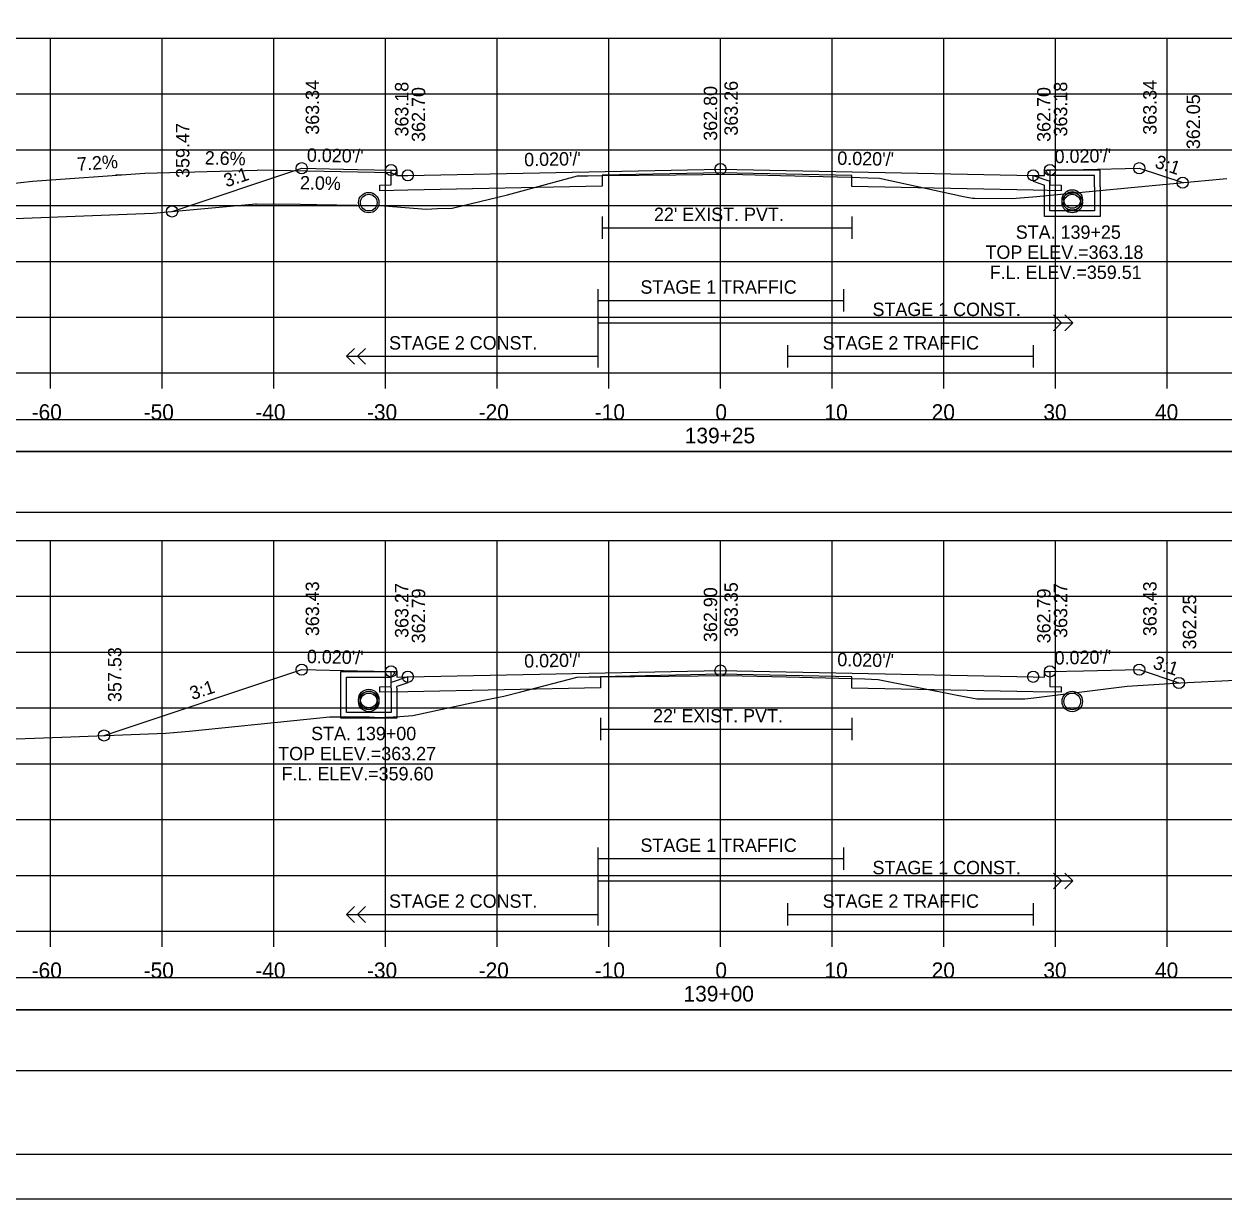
# Model space of a CAD drawing. Extents: x 1368122 to 1710785, y 373130 to 557566.
# Drawn here: x 1368626.5 to 1368734, y 378677.1 to 378782.4 of the extents above; entities that cross this region are included whole.
import ezdxf

# ---------------------------------------------------------------- set-up
doc = ezdxf.new("R2010")
doc.units = 0
for name, color, linetype in [('R_Alt Surface', 7, 'Continuous'), ('R_Axis', 7, 'Continuous'), ('R_Axis Annot', 7, 'Continuous'), ('R_Border', 7, 'Continuous'), ('R_Exist Surface', 7, 'Continuous'), ('R_Fin Surface', 7, 'Continuous'), ('R_Grid', 7, 'Continuous'), ('R_No Plot', 7, 'Continuous'), ('R_Striping', 7, 'Continuous'), ('R_Water', 7, 'Continuous'), ('R_Water Annot', 7, 'Continuous'), ('R_Xsect Elev', 7, 'Continuous'), ('R_Xsect Slope', 7, 'Continuous')]:
    doc.layers.add(name, color=color, linetype=linetype)

msp = doc.modelspace()

# ---------------------------------------------------------------- linework, layer by layer
for points in [[(1368539.73, 378738.62), (1368838.03, 378738.62), (1368838.03, 378744.03), (1368539.73, 378744.03)], [(1368539.73, 378688.62), (1368838.03, 378688.62), (1368838.03, 378694.03), (1368539.73, 378694.03)]]:
    msp.add_lwpolyline(points, close=True)
at = {"layer": 'R_Alt Surface'}
for points in [[(1368718.38, 378769.28), (1368718.38, 378767.94), (1368719.38, 378767.92), (1368719.38, 378767.42), (1368716.88, 378767.47), (1368700.65, 378767.8), (1368700.65, 378768.8), (1368688.88, 378769.03), (1368678.28, 378768.82), (1368678.28, 378767.82), (1368660.88, 378767.47), (1368658.38, 378767.42), (1368658.38, 378767.92), (1368659.38, 378767.94), (1368659.38, 378769.28)], [(1368678.28, 378765.11), (1368678.28, 378763.11)], [(1368700.65, 378765.11), (1368700.65, 378763.11)], [(1368678.28, 378764.11), (1368700.65, 378764.11)], [(1368718.38, 378724.37), (1368718.38, 378723.02), (1368719.38, 378723), (1368719.38, 378722.5), (1368716.88, 378722.55), (1368700.64, 378722.88), (1368700.64, 378723.88), (1368688.88, 378724.12), (1368678.14, 378723.9), (1368678.14, 378722.9), (1368660.88, 378722.55), (1368658.38, 378722.5), (1368658.38, 378723), (1368659.38, 378723.02), (1368659.38, 378724.37)], [(1368678.14, 378720.2), (1368678.14, 378718.2)], [(1368700.64, 378720.2), (1368700.64, 378718.2)], [(1368678.14, 378719.2), (1368700.64, 378719.2)]]:
    msp.add_lwpolyline(points, dxfattribs=at)
for points in [[(1368539.73, 378744.09), (1368838.03, 378744.09), (1368838.03, 378746.91), (1368539.73, 378746.91)], [(1368539.73, 378694.09), (1368838.03, 378694.09), (1368838.03, 378696.91), (1368539.73, 378696.91)]]:
    msp.add_lwpolyline(points, close=True, dxfattribs=at)
at = {"layer": 'R_Axis'}
for p, q in [((1368538.88, 378751.1), (1368838.88, 378751.1)), ((1368628.88, 378749.7), (1368628.88, 378751.1)), ((1368638.88, 378749.7), (1368638.88, 378751.1)), ((1368648.88, 378749.7), (1368648.88, 378751.1)), ((1368658.88, 378749.7), (1368658.88, 378751.1)), ((1368668.88, 378749.7), (1368668.88, 378751.1)), ((1368678.88, 378749.7), (1368678.88, 378751.1)), ((1368688.88, 378749.7), (1368688.88, 378751.1)), ((1368698.88, 378749.7), (1368698.88, 378751.1)), ((1368708.88, 378749.7), (1368708.88, 378751.1)), ((1368718.88, 378749.7), (1368718.88, 378751.1)), ((1368728.88, 378749.7), (1368728.88, 378751.1)), ((1368538.88, 378701.1), (1368838.88, 378701.1)), ((1368628.88, 378699.7), (1368628.88, 378701.1)), ((1368638.88, 378699.7), (1368638.88, 378701.1)), ((1368648.88, 378699.7), (1368648.88, 378701.1)), ((1368658.88, 378699.7), (1368658.88, 378701.1)), ((1368668.88, 378699.7), (1368668.88, 378701.1)), ((1368678.88, 378699.7), (1368678.88, 378701.1)), ((1368688.88, 378699.7), (1368688.88, 378701.1)), ((1368698.88, 378699.7), (1368698.88, 378701.1)), ((1368708.88, 378699.7), (1368708.88, 378701.1)), ((1368718.88, 378699.7), (1368718.88, 378701.1)), ((1368728.88, 378699.7), (1368728.88, 378701.1))]:
    msp.add_line(p, q, dxfattribs=at)
at = {"layer": 'R_Border'}
msp.add_line((1368847.06, 378681.1), (1368530.88, 378681.1), dxfattribs=at)
at = {"layer": 'R_Exist Surface'}
for points in [[(1368619.45, 378764.71), (1368638.06, 378765.42), (1368646.95, 378766.22), (1368647.25, 378766.24), (1368647.33, 378766.25), (1368651.27, 378766.21), (1368652.49, 378766.2), (1368652.74, 378766.19), (1368658.11, 378766.1), (1368658.77, 378766.08), (1368662.51, 378765.78), (1368663.54, 378765.82), (1368664.86, 378765.87), (1368669.81, 378767.07), (1368670.45, 378767.23), (1368671.46, 378767.5), (1368676.08, 378768.75), (1368676.99, 378768.77), (1368678.28, 378768.8), (1368684.88, 378768.86), (1368689.73, 378768.9), (1368694.25, 378768.79), (1368700.65, 378768.63), (1368702.11, 378768.58), (1368703.13, 378768.55), (1368710.65, 378766.92), (1368711.46, 378766.75), (1368711.65, 378766.75), (1368714.98, 378766.73), (1368716.84, 378766.88), (1368731.34, 378768.25), (1368733.89, 378768.48), (1368734.22, 378768.51)], [(1368620.87, 378718.16), (1368630.69, 378718.52), (1368639.2, 378718.83), (1368641.3, 378719.01), (1368651.83, 378720.1), (1368653.88, 378720.31), (1368657.44, 378720.31), (1368658.38, 378720.23), (1368660.16, 378720.34), (1368661.33, 378720.42), (1368667.7, 378721.79), (1368669.49, 378722.14), (1368671, 378722.54), (1368676.03, 378723.86), (1368677.13, 378723.88), (1368678.14, 378723.89), (1368684.24, 378723.95), (1368689.5, 378724), (1368694.78, 378723.88), (1368700.64, 378723.73), (1368701.8, 378723.7), (1368703.01, 378723.66), (1368710.07, 378722.25), (1368711.82, 378721.9), (1368715.86, 378721.91), (1368716.12, 378721.91), (1368716.93, 378722.01), (1368725.29, 378723.06), (1368730.07, 378723.35), (1368735, 378723.59)]]:
    msp.add_lwpolyline(points, dxfattribs=at)
for centre in [(1368657.38, 378721.68), (1368720.38, 378721.68)]:
    msp.add_circle(centre, 0.917, dxfattribs=at)
at = {"layer": 'R_Fin Surface'}
for points in [[(1368639.77, 378765.57), (1368651.38, 378769.44), (1368656.38, 378769.34), (1368659.38, 378769.28), (1368659.88, 378769.28), (1368659.88, 378768.78), (1368660.88, 378768.8), (1368688.88, 378769.36), (1368716.88, 378768.8), (1368717.88, 378768.78), (1368717.88, 378769.28), (1368718.38, 378769.28), (1368721.38, 378769.34), (1368726.38, 378769.44), (1368730.27, 378768.15)], [(1368633.68, 378718.63), (1368651.38, 378724.53), (1368656.38, 378724.43), (1368659.38, 378724.37), (1368659.88, 378724.37), (1368659.88, 378723.87), (1368660.88, 378723.89), (1368688.88, 378724.45), (1368716.88, 378723.89), (1368717.88, 378723.87), (1368717.88, 378724.37), (1368718.38, 378724.37), (1368721.38, 378724.43), (1368726.38, 378724.53), (1368729.93, 378723.34)]]:
    msp.add_lwpolyline(points, dxfattribs=at)
at = {"layer": 'R_Grid'}
for p, q in [((1368538.88, 378781.1), (1368838.88, 378781.1)), ((1368628.88, 378751.1), (1368628.88, 378781.1)), ((1368638.88, 378751.1), (1368638.88, 378781.1)), ((1368648.88, 378751.1), (1368648.88, 378781.1)), ((1368658.88, 378751.1), (1368658.88, 378781.1)), ((1368668.88, 378751.1), (1368668.88, 378781.1)), ((1368678.88, 378751.1), (1368678.88, 378781.1)), ((1368688.88, 378751.1), (1368688.88, 378781.1)), ((1368698.88, 378751.1), (1368698.88, 378781.1)), ((1368708.88, 378751.1), (1368708.88, 378781.1)), ((1368718.88, 378751.1), (1368718.88, 378781.1)), ((1368728.88, 378751.1), (1368728.88, 378781.1)), ((1368538.88, 378776.1), (1368838.88, 378776.1)), ((1368538.88, 378771.1), (1368838.88, 378771.1)), ((1368538.88, 378766.1), (1368838.88, 378766.1)), ((1368538.88, 378761.1), (1368838.88, 378761.1)), ((1368538.88, 378756.1), (1368838.88, 378756.1)), ((1368538.88, 378751.1), (1368838.88, 378751.1)), ((1368538.88, 378736.1), (1368838.88, 378736.1)), ((1368628.88, 378701.1), (1368628.88, 378736.1)), ((1368638.88, 378701.1), (1368638.88, 378736.1)), ((1368648.88, 378701.1), (1368648.88, 378736.1)), ((1368658.88, 378701.1), (1368658.88, 378736.1)), ((1368668.88, 378701.1), (1368668.88, 378736.1)), ((1368678.88, 378701.1), (1368678.88, 378736.1)), ((1368688.88, 378701.1), (1368688.88, 378736.1)), ((1368698.88, 378701.1), (1368698.88, 378736.1)), ((1368708.88, 378701.1), (1368708.88, 378736.1)), ((1368718.88, 378701.1), (1368718.88, 378736.1)), ((1368728.88, 378701.1), (1368728.88, 378736.1)), ((1368538.88, 378731.1), (1368838.88, 378731.1)), ((1368538.88, 378726.1), (1368838.88, 378726.1)), ((1368538.88, 378721.1), (1368838.88, 378721.1)), ((1368538.88, 378716.1), (1368838.88, 378716.1)), ((1368538.88, 378711.1), (1368838.88, 378711.1)), ((1368538.88, 378706.1), (1368838.88, 378706.1)), ((1368538.88, 378701.1), (1368838.88, 378701.1))]:
    msp.add_line(p, q, dxfattribs=at)
at = {"layer": 'R_No Plot'}
for p, q in [((1368627.28, 378768.29), (1368637.34, 378769.01)), ((1368634.7, 378768.85), (1368635.38, 378768.87)), ((1368637.34, 378769.01), (1368647.38, 378769.27)), ((1368659.38, 378769.03), (1368647.38, 378769.27)), ((1368659.88, 378768.78), (1368659.38, 378769.03)), ((1368617.07, 378767.08), (1368627.28, 378768.29)), ((1368518.48, 378677.12), (1368851.81, 378677.12))]:
    msp.add_line(p, q, dxfattribs=at)
for points in [[(1368518.47, 378890.45), (1368851.81, 378890.45), (1368851.81, 378677.11), (1368518.47, 378677.11)], [(1368764.8, 378886.56), (1368784.42, 378886.56), (1368784.42, 378876.68), (1368800.53, 378876.68), (1368823.73, 378876.68), (1368823.85, 378848.52), (1368847.06, 378848.52), (1368847.06, 378681.1), (1368530.88, 378681.1), (1368530.88, 378886.56)]]:
    msp.add_lwpolyline(points, close=True, dxfattribs=at)
for centre, radius in [((1368651.38, 378769.44), 0.5), ((1368659.38, 378769.28), 0.5), ((1368688.88, 378769.36), 0.5), ((1368718.38, 378769.28), 0.5), ((1368726.38, 378769.44), 0.5), ((1368660.88, 378768.8), 0.5), ((1368716.88, 378768.8), 0.5), ((1368730.27, 378768.15), 0.5), ((1368720.38, 378766.6), 0.917), ((1368657.38, 378766.36), 0.917), ((1368720.38, 378766.36), 0.917), ((1368639.77, 378765.57), 0.5), ((1368651.38, 378724.53), 0.5), ((1368659.38, 378724.37), 0.5), ((1368688.88, 378724.45), 0.5), ((1368718.38, 378724.37), 0.5), ((1368726.38, 378724.53), 0.5), ((1368660.88, 378723.89), 0.5), ((1368716.88, 378723.89), 0.5), ((1368729.93, 378723.34), 0.5), ((1368657.38, 378721.86), 0.917), ((1368633.68, 378718.63), 0.5)]:
    msp.add_circle(centre, radius, dxfattribs=at)
at = {"layer": 'R_Striping'}
for p, q in [((1368719.42, 378755.6), (1368718.71, 378756.3)), ((1368718.71, 378754.89), (1368719.42, 378755.6)), ((1368720.42, 378755.6), (1368719.71, 378756.3)), ((1368719.71, 378754.89), (1368720.42, 378755.6)), ((1368655.38, 378752.6), (1368656.09, 378753.3)), ((1368655.38, 378752.6), (1368677.88, 378752.6)), ((1368656.09, 378751.89), (1368655.38, 378752.6)), ((1368656.38, 378752.6), (1368657.09, 378753.3)), ((1368657.09, 378751.89), (1368656.38, 378752.6)), ((1368719.42, 378705.6), (1368718.71, 378706.3)), ((1368720.42, 378705.6), (1368719.71, 378706.3)), ((1368718.71, 378704.89), (1368719.42, 378705.6)), ((1368719.71, 378704.89), (1368720.42, 378705.6)), ((1368655.38, 378702.6), (1368656.09, 378703.3)), ((1368656.38, 378702.6), (1368657.09, 378703.3)), ((1368655.38, 378702.6), (1368677.88, 378702.6)), ((1368656.09, 378701.89), (1368655.38, 378702.6)), ((1368657.09, 378701.89), (1368656.38, 378702.6))]:
    msp.add_line(p, q, dxfattribs=at)
for points in [[(1368677.88, 378758.6), (1368677.88, 378751.6)], [(1368699.88, 378758.6), (1368699.88, 378756.6)], [(1368677.88, 378757.6), (1368699.88, 378757.6)], [(1368677.88, 378755.6), (1368720.42, 378755.6)], [(1368694.88, 378753.6), (1368694.88, 378751.6)], [(1368716.88, 378753.6), (1368716.88, 378751.6)], [(1368694.88, 378752.6), (1368716.88, 378752.6)], [(1368677.88, 378708.6), (1368677.88, 378701.6)], [(1368699.88, 378708.6), (1368699.88, 378706.6)], [(1368677.88, 378707.6), (1368699.88, 378707.6)], [(1368677.88, 378705.6), (1368720.42, 378705.6)], [(1368694.88, 378703.6), (1368694.88, 378701.6)], [(1368716.88, 378703.6), (1368716.88, 378701.6)], [(1368694.88, 378702.6), (1368716.88, 378702.6)]]:
    msp.add_lwpolyline(points, dxfattribs=at)
at = {"layer": 'R_Water'}
for p, q in [((1368716.88, 378768.8), (1368718.38, 378768.28)), ((1368718.05, 378769.12), (1368718.13, 378769.28)), ((1368718.05, 378769.12), (1368718.38, 378768.78)), ((1368722.88, 378769.28), (1368718.13, 378769.28)), ((1368722.38, 378768.78), (1368718.38, 378768.78)), ((1368722.38, 378767.78), (1368722.38, 378768.78)), ((1368722.88, 378767.78), (1368722.88, 378769.28)), ((1368716.88, 378768.27), (1368717.88, 378767.93)), ((1368717.88, 378767.78), (1368717.88, 378767.93)), ((1368718.38, 378767.78), (1368718.38, 378768.28)), ((1368654.88, 378724.37), (1368659.63, 378724.37)), ((1368654.88, 378722.87), (1368654.88, 378724.37)), ((1368655.38, 378722.87), (1368655.38, 378723.87)), ((1368655.38, 378723.87), (1368659.38, 378723.87)), ((1368659.71, 378724.2), (1368659.38, 378723.87)), ((1368660.88, 378723.89), (1368659.38, 378723.37)), ((1368659.38, 378722.87), (1368659.38, 378723.37)), ((1368659.71, 378724.2), (1368659.63, 378724.37)), ((1368660.88, 378723.36), (1368659.88, 378723.01)), ((1368659.88, 378722.87), (1368659.88, 378723.01))]:
    msp.add_line(p, q, dxfattribs=at)
for points in [[(1368716.88, 378768.27), (1368716.88, 378768.8)], [(1368722.88, 378767.78), (1368722.88, 378765.11), (1368720.38, 378765.11), (1368717.88, 378765.11), (1368717.88, 378767.78)], [(1368722.38, 378767.78), (1368722.38, 378765.61), (1368720.38, 378765.61), (1368718.38, 378765.61), (1368718.38, 378767.78)], [(1368660.88, 378723.36), (1368660.88, 378723.89)], [(1368659.88, 378722.87), (1368659.88, 378720.19), (1368657.38, 378720.19), (1368654.88, 378720.19), (1368654.88, 378722.87)], [(1368659.38, 378722.87), (1368659.38, 378720.69), (1368657.38, 378720.69), (1368655.38, 378720.69), (1368655.38, 378722.87)]]:
    msp.add_lwpolyline(points, dxfattribs=at)
for centre in [(1368657.38, 378766.36), (1368720.38, 378766.6), (1368720.38, 378766.36), (1368657.38, 378721.86), (1368657.38, 378721.68), (1368720.38, 378721.68)]:
    msp.add_circle(centre, 0.75, dxfattribs=at)
at = {"layer": 'R_Xsect Elev'}
for p, q in [((1368688.88, 378768.9), (1368688.88, 378778.9)), ((1368688.88, 378724), (1368688.88, 378734))]:
    msp.add_line(p, q, dxfattribs=at)

# ---------------------------------------------------------------- texts
at = {"layer": 'R_Axis Annot'}
for s, p in [('-60', (1368627.19, 378746.9)), ('-50', (1368637.22, 378746.9)), ('-40', (1368647.22, 378746.9)), ('-30', (1368657.22, 378746.9)), ('-20', (1368667.22, 378746.9)), ('-10', (1368677.62, 378746.9)), ('0', (1368688.42, 378746.9)), ('10', (1368698.19, 378746.9)), ('20', (1368707.79, 378746.9)), ('30', (1368717.79, 378746.9)), ('40', (1368727.79, 378746.9)), ('139+25', (1368685.68, 378744.8)), ('-60', (1368627.19, 378696.9)), ('-50', (1368637.22, 378696.9)), ('-40', (1368647.22, 378696.9)), ('-30', (1368657.22, 378696.9)), ('-20', (1368667.22, 378696.9)), ('-10', (1368677.62, 378696.9)), ('0', (1368688.42, 378696.9)), ('10', (1368698.19, 378696.9)), ('20', (1368707.79, 378696.9)), ('30', (1368717.79, 378696.9)), ('40', (1368727.79, 378696.9)), ('139+00', (1368685.57, 378694.8))]:
    msp.add_text(s, height=1.4, dxfattribs=at).set_placement(p)
at = {"layer": 'R_No Plot'}
for s, rotation, p in [('2.6%', 358.512, (1368642.68, 378769.78)), ('7.2%', 4.017, (1368631.3, 378769.2)), ('2.0%', 358.8542, (1368651.21, 378767.55))]:
    msp.add_text(s, height=1.2, rotation=rotation, dxfattribs=at).set_placement(p)
at = {"layer": 'R_Striping'}
for s, p in [('STAGE 1 TRAFFIC', (1368681.71, 378758.2)), ('STAGE 1 CONST.', (1368702.49, 378756.2)), ('STAGE 2 CONST.', (1368659.2, 378753.2)), ('STAGE 2 TRAFFIC', (1368698.03, 378753.2)), ('STAGE 1 TRAFFIC', (1368681.71, 378708.2)), ('STAGE 1 CONST.', (1368702.49, 378706.2)), ('STAGE 2 CONST.', (1368659.2, 378703.2)), ('STAGE 2 TRAFFIC', (1368698.03, 378703.2))]:
    msp.add_text(s, height=1.2, dxfattribs=at).set_placement(p)
at = {"layer": 'R_Water'}
for p in [(1368682.92, 378764.71), (1368682.84, 378719.8)]:
    msp.add_text("22' EXIST. PVT.", height=1.2, dxfattribs=at).set_placement(p)
at = {"layer": 'R_Water Annot'}
for s, p in [('STA. 139+25', (1368715.32, 378763.12)), ('TOP ELEV.=363.18', (1368712.61, 378761.32)), ('F.L. ELEV.=359.51', (1368712.99, 378759.52)), ('STA. 139+00', (1368652.22, 378718.21)), ('TOP ELEV.=363.27', (1368649.27, 378716.41)), ('F.L. ELEV.=359.60', (1368649.57, 378714.61))]:
    msp.add_text(s, height=1.2, dxfattribs=at).set_placement(p)
at = {"layer": 'R_Xsect Elev'}
for s, p in [('363.34', (1368652.93, 378772.44)), ('363.18', (1368660.93, 378772.28)), ('363.26', (1368690.43, 378772.36)), ('363.18', (1368719.93, 378772.28)), ('363.34', (1368727.93, 378772.44)), ('362.70', (1368662.43, 378771.8)), ('362.80', (1368688.58, 378771.9)), ('362.70', (1368718.43, 378771.8)), ('362.05', (1368731.82, 378771.15)), ('359.47', (1368641.32, 378768.57)), ('363.43', (1368652.93, 378727.53)), ('363.27', (1368660.93, 378727.37)), ('363.35', (1368690.43, 378727.45)), ('363.27', (1368719.93, 378727.37)), ('363.43', (1368727.93, 378727.53)), ('362.79', (1368662.43, 378726.89)), ('362.90', (1368688.58, 378727)), ('362.79', (1368718.43, 378726.89)), ('362.25', (1368731.48, 378726.34)), ('357.53', (1368635.23, 378721.63))]:
    msp.add_text(s, height=1.2, rotation=90, dxfattribs=at).set_placement(p)
at = {"layer": 'R_Xsect Slope'}
for s, rotation, p in [("0.020'/'", 358.8542, (1368651.83, 378770.03)), ("0.020'/'", 1.1458, (1368671.31, 378769.61)), ("0.020'/'", 358.8542, (1368699.33, 378769.75)), ("0.020'/'", 1.1458, (1368718.81, 378769.89)), ('3:1', 341.5651, (1368727.69, 378769.53)), ('3:1', 18.4349, (1368644.63, 378767.72)), ("0.020'/'", 358.8542, (1368651.83, 378725.12)), ("0.020'/'", 1.1458, (1368671.31, 378724.7)), ("0.020'/'", 358.8542, (1368699.33, 378724.84)), ("0.020'/'", 1.1458, (1368718.81, 378724.98)), ('3:1', 341.5651, (1368727.53, 378724.67)), ('3:1', 18.4349, (1368641.58, 378721.79))]:
    msp.add_text(s, height=1.2, rotation=rotation, dxfattribs=at).set_placement(p)

doc.saveas('drawing.dxf')
